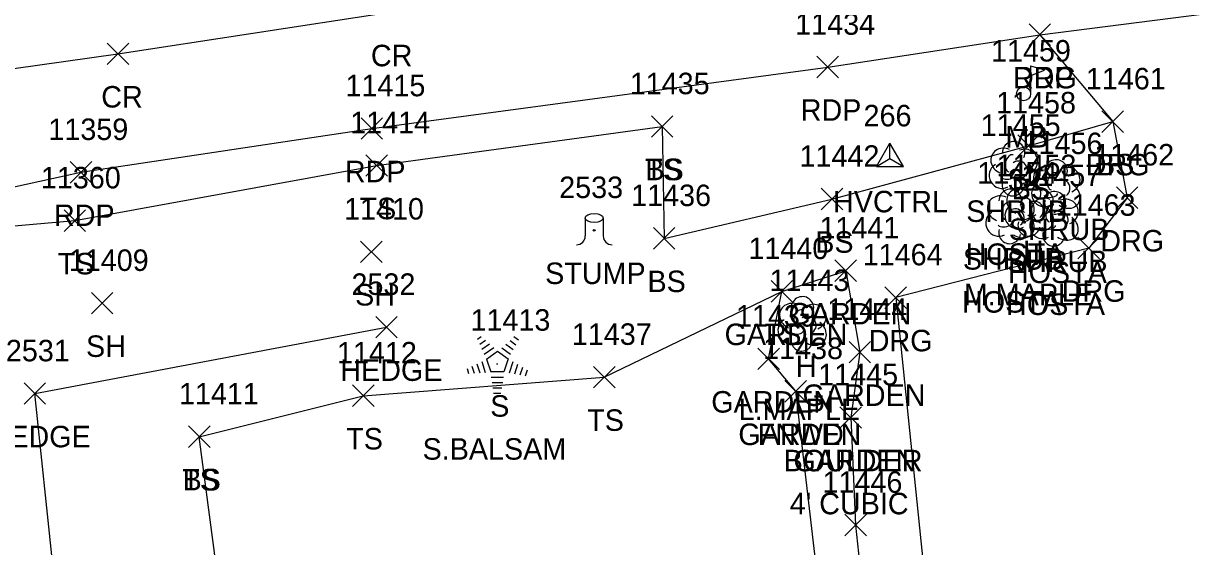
# Model space of a CAD drawing. Extents: x 1439173 to 1457902, y 641926 to 659889.
# Drawn here: x 1448034.3 to 1448144, y 648427.5 to 648476.1 of the extents above; entities that cross this region are included whole.
import ezdxf

# ---------------------------------------------------------------- set-up
doc = ezdxf.new("R2010")
doc.units = 0
for name, color, linetype in [('C_A', 7, 'Continuous'), ('C_I', 7, 'Continuous'), ('CPSM', 7, 'Continuous'), ('L_A', 7, 'Continuous'), ('L_C', 7, 'Continuous'), ('L_I', 7, 'Continuous'), ('L_TIC', 7, 'Continuous'), ('LAHR', 7, 'Continuous'), ('LAPB', 7, 'Continuous'), ('LELB', 7, 'Continuous'), ('LFNC', 7, 'Continuous'), ('LMB', 7, 'Continuous'), ('LSH', 7, 'Continuous'), ('LTC', 7, 'Continuous'), ('LTD', 7, 'Continuous'), ('LTS', 7, 'Continuous'), ('P_A', 7, 'Continuous'), ('P_I', 7, 'Continuous'), ('P_TIC', 7, 'Continuous'), ('PET', 7, 'Continuous'), ('PRC', 7, 'Continuous'), ('R_A', 7, 'Continuous'), ('R_I', 7, 'Continuous'), ('R_TIC', 7, 'Continuous'), ('RDG', 7, 'Continuous')]:
    doc.layers.add(name, color=color, linetype=linetype)

msp = doc.modelspace()

# ---------------------------------------------------------------- linework, layer by layer
at = {"layer": 'CPSM'}
for p, q in [((1448113.69, 648462.82), (1448114.94, 648464.98)), ((1448116.19, 648462.82), (1448114.94, 648464.98)), ((1448114.94, 648463.54), (1448114.94, 648464.98)), ((1448113.69, 648462.82), (1448114.94, 648463.54)), ((1448114.94, 648463.54), (1448114.94, 648463.54)), ((1448114.94, 648463.54), (1448116.19, 648462.82)), ((1448113.69, 648462.82), (1448116.19, 648462.82))]:
    msp.add_line(p, q, dxfattribs=at)
at = {"layer": 'L_TIC'}
for points in [[(1448134.68, 648465.98), (1448136.68, 648467.98)], [(1448136.68, 648465.98), (1448134.68, 648467.98)], [(1448092.73, 648465.53), (1448094.73, 648467.53)], [(1448094.73, 648465.53), (1448092.73, 648467.53)], [(1448092.73, 648465.53), (1448094.73, 648467.53)], [(1448094.73, 648465.53), (1448092.73, 648467.53)], [(1448126.84, 648463.74), (1448128.84, 648465.74)], [(1448128.84, 648463.74), (1448126.84, 648465.74)], [(1448066.14, 648461.9), (1448068.14, 648463.9)], [(1448068.14, 648461.9), (1448066.14, 648463.9)], [(1448108.54, 648458.78), (1448110.54, 648460.78)], [(1448110.54, 648458.78), (1448108.54, 648460.78)], [(1448038.04, 648456.77), (1448040.04, 648458.77)], [(1448040.04, 648456.77), (1448038.04, 648458.77)], [(1448092.92, 648455.12), (1448094.92, 648457.12)], [(1448094.92, 648455.12), (1448092.92, 648457.12)], [(1448065.65, 648453.87), (1448067.65, 648455.87)], [(1448067.65, 648453.87), (1448065.65, 648455.87)], [(1448109.82, 648452.11), (1448111.82, 648454.11)], [(1448111.82, 648452.11), (1448109.82, 648454.11)], [(1448103.87, 648450.19), (1448105.87, 648452.19)], [(1448105.87, 648450.19), (1448103.87, 648452.19)], [(1448103.87, 648450.19), (1448105.87, 648452.19)], [(1448105.87, 648450.19), (1448103.87, 648452.19)], [(1448040.59, 648449.09), (1448042.59, 648451.09)], [(1448042.59, 648449.09), (1448040.59, 648451.09)], [(1448067.06, 648446.86), (1448069.06, 648448.86)], [(1448069.06, 648446.86), (1448067.06, 648448.86)], [(1448111.13, 648444.53), (1448113.13, 648446.53)], [(1448113.13, 648444.53), (1448111.13, 648446.53)], [(1448102.64, 648443.91), (1448104.64, 648445.91)], [(1448104.64, 648443.91), (1448102.64, 648445.91)], [(1448087.34, 648442.21), (1448089.34, 648444.21)], [(1448089.34, 648442.21), (1448087.34, 648444.21)], [(1448034.31, 648440.68), (1448036.31, 648442.68)], [(1448036.31, 648440.68), (1448034.31, 648442.68)], [(1448105.16, 648440.89), (1448107.16, 648442.89)], [(1448107.16, 648440.89), (1448105.16, 648442.89)], [(1448105.16, 648440.89), (1448107.16, 648442.89)], [(1448107.16, 648440.89), (1448105.16, 648442.89)], [(1448064.9, 648440.48), (1448066.9, 648442.48)], [(1448066.9, 648440.48), (1448064.9, 648442.48)], [(1448110.28, 648438.45), (1448112.28, 648440.45)], [(1448112.28, 648438.45), (1448110.28, 648440.45)], [(1448110.28, 648438.45), (1448112.28, 648440.45)], [(1448112.28, 648438.45), (1448110.28, 648440.45)], [(1448049.63, 648436.67), (1448051.63, 648438.67)], [(1448051.63, 648436.67), (1448049.63, 648438.67)], [(1448049.63, 648436.67), (1448051.63, 648438.67)], [(1448051.63, 648436.67), (1448049.63, 648438.67)], [(1448110.74, 648428.45), (1448112.74, 648430.45)], [(1448112.74, 648428.45), (1448110.74, 648430.45)], [(1448110.74, 648428.45), (1448112.74, 648430.45)], [(1448112.74, 648428.45), (1448110.74, 648430.45)]]:
    msp.add_lwpolyline(points, dxfattribs=at)
at = {"layer": 'LAHR'}
msp.add_lwpolyline([(1448045.56, 648330.84), (1448041.78, 648365.81), (1448038.73, 648409.19), (1448035.31, 648441.68), (1448068.06, 648447.86)], dxfattribs=at)
at = {"layer": 'LAPB'}
msp.add_lwpolyline([(1448106.16, 648441.89), (1448103.64, 648444.91), (1448104.87, 648451.19), (1448110.82, 648453.11), (1448112.13, 648445.53), (1448111.28, 648439.45), (1448111.74, 648429.45), (1448113.13, 648416.42), (1448113.55, 648405.69), (1448115.74, 648397.19)], dxfattribs=at)
at = {"layer": 'LELB'}
for points in [[(1448093.73, 648466.53), (1448093.92, 648456.12), (1448109.54, 648459.78), (1448127.84, 648464.74), (1448135.68, 648466.98)], [(1447999.5, 648354.97), (1447994.24, 648389.99), (1447992.37, 648414.91), (1447990.78, 648425.37), (1447995.09, 648432.43), (1448006.49, 648443.55), (1448019.13, 648452.4), (1448025.27, 648456.57), (1448039.04, 648457.77), (1448067.14, 648462.9), (1448093.73, 648466.53)], [(1448050.63, 648437.67), (1448065.9, 648441.48), (1448088.34, 648443.21), (1448104.87, 648451.19)], [(1448072.98, 648323.42), (1448070.77, 648344.99), (1448064.65, 648374.92), (1448063.22, 648382.47), (1448055.38, 648401.83), (1448050.63, 648437.67)]]:
    msp.add_lwpolyline(points, dxfattribs=at)
at = {"layer": 'LFNC'}
msp.add_lwpolyline([(1448111.19, 648402.18), (1448109.15, 648416.35), (1448106.16, 648441.89)], dxfattribs=at)
at = {"layer": 'LMB'}
for p, q in [((1448128.03, 648472.17), (1448129.32, 648471.79)), ((1448128.04, 648469.58), (1448128.04, 648472.17)), ((1448128.04, 648471.27), (1448129.32, 648471.78)), ((1448127.38, 648469.57), (1448127.38, 648469.57))]:
    msp.add_line(p, q, dxfattribs=at)
msp.add_circle((1448127.38, 648469.57), 0.656, dxfattribs=at)
at = {"layer": 'LSH'}
for p, q in [((1448126.41, 648462.65), (1448126.41, 648462.65)), ((1448126.41, 648462.65), (1448126.41, 648462.65)), ((1448130.37, 648460.96), (1448130.37, 648460.96)), ((1448130.37, 648460.96), (1448130.37, 648460.96)), ((1448126.1, 648458.21), (1448126.1, 648458.21)), ((1448126.1, 648458.21), (1448126.1, 648458.21)), ((1448130.2, 648457.99), (1448130.2, 648457.99)), ((1448130.2, 648457.99), (1448130.2, 648457.99))]:
    msp.add_line(p, q, dxfattribs=at)
for centre in [(1448126.46, 648464.08), (1448130.41, 648462.39), (1448126.14, 648459.64), (1448130.24, 648459.43)]:
    msp.add_arc(centre, 1.05, 335.5272, 180.9563, dxfattribs=at)
for centre, major_axis, ratio, start_param, end_param in [((1448125.62, 648463.31), (1.21, -0.51), 0.895232, 1.570796, 4.712389), ((1448126.21, 648463.1), (-0.208, -0.792), 0.645439, 3.141593, 6.283185), ((1448127.46, 648463.23), (-1.14, -0.48), 0.949671, 1.570796, 4.712389), ((1448125.33, 648461.94), (0.58, -1.04), 0.959034, 3.141593, 6.283185), ((1448126.91, 648462.48), (-0.5, 0.667), 0.989748, 3.141593, 6.283185), ((1448127.41, 648461.81), (-1.09, 0.79), 0.841452, 1.570796, 4.712389), ((1448129.58, 648461.62), (1.21, -0.51), 0.895232, 1.570796, 4.712389), ((1448131.41, 648461.54), (-1.14, -0.48), 0.949671, 1.570796, 4.712389), ((1448126.41, 648461.15), (0.26, 1.06), 0.942809, 1.570796, 4.712389), ((1448125.96, 648461.9), (-0.625, -0.083), 0.423636, 0, 3.141593), ((1448130.16, 648461.42), (-0.208, -0.792), 0.645439, 3.141593, 6.283185), ((1448130.87, 648460.79), (-0.5, 0.667), 0.989748, 3.141593, 6.283185), ((1448125.3, 648458.87), (1.21, -0.51), 0.895232, 1.570796, 4.712389), ((1448129.28, 648460.25), (0.58, -1.04), 0.959034, 3.141593, 6.283185), ((1448129.91, 648460.21), (-0.625, -0.083), 0.423636, 0, 3.141593), ((1448131.37, 648460.13), (-1.09, 0.79), 0.841452, 1.570796, 4.712389), ((1448125.89, 648458.67), (-0.208, -0.792), 0.645439, 3.141593, 6.283185), ((1448127.14, 648458.79), (-1.14, -0.48), 0.949671, 1.570796, 4.712389), ((1448129.41, 648458.66), (1.21, -0.51), 0.895232, 1.570796, 4.712389), ((1448130.37, 648459.46), (0.26, 1.06), 0.942809, 1.570796, 4.712389), ((1448129.99, 648458.45), (-0.208, -0.792), 0.645439, 3.141593, 6.283185), ((1448131.24, 648458.58), (-1.14, -0.48), 0.949671, 1.570796, 4.712389), ((1448125.01, 648457.5), (0.58, -1.04), 0.959034, 3.141593, 6.283185), ((1448126.6, 648458.04), (-0.5, 0.667), 0.989748, 3.141593, 6.283185), ((1448127.1, 648457.37), (-1.09, 0.79), 0.841452, 1.570796, 4.712389), ((1448129.11, 648457.28), (0.58, -1.04), 0.959034, 3.141593, 6.283185), ((1448130.7, 648457.83), (-0.5, 0.667), 0.989748, 3.141593, 6.283185), ((1448131.2, 648457.16), (-1.09, 0.79), 0.841452, 1.570796, 4.712389), ((1448126.1, 648456.71), (0.26, 1.06), 0.942809, 1.570796, 4.712389), ((1448125.64, 648457.46), (-0.625, -0.083), 0.423636, 0, 3.141593), ((1448129.74, 648457.24), (-0.625, -0.083), 0.423636, 0, 3.141593), ((1448130.2, 648456.49), (0.26, 1.06), 0.942809, 1.570796, 4.712389)]:
    msp.add_ellipse(centre, major_axis=major_axis, ratio=ratio, start_param=start_param, end_param=end_param, dxfattribs=at)
at = {"layer": 'LTC'}
for p, q in [((1448076.53, 648446.74), (1448076.88, 648447)), ((1448076.74, 648446.27), (1448077.27, 648446.66)), ((1448076.95, 648445.81), (1448077.65, 648446.32)), ((1448077.16, 648445.34), (1448078.04, 648445.98)), ((1448079.18, 648446.28), (1448079.86, 648445.79)), ((1448079.56, 648446.63), (1448080.11, 648446.23)), ((1448079.93, 648446.98), (1448080.35, 648446.67)), ((1448077.38, 648444.89), (1448078.39, 648445.62)), ((1448077.38, 648444.89), (1448077.77, 648443.69)), ((1448078.39, 648445.62), (1448079.39, 648444.9)), ((1448078.81, 648445.93), (1448079.62, 648445.35)), ((1448079.39, 648444.9), (1448079, 648443.69)), ((1448075.56, 648444.02), (1448075.71, 648443.55)), ((1448076.02, 648444.23), (1448076.23, 648443.58)), ((1448076.47, 648444.45), (1448076.74, 648443.62)), ((1448076.93, 648444.67), (1448077.26, 648443.65)), ((1448079.83, 648444.63), (1448079.49, 648443.59)), ((1448080.27, 648444.37), (1448079.99, 648443.49)), ((1448080.72, 648444.12), (1448080.48, 648443.4)), ((1448081.16, 648443.87), (1448080.97, 648443.3)), ((1448079, 648443.69), (1448077.77, 648443.69)), ((1448078.96, 648443.19), (1448077.82, 648443.19)), ((1448078.88, 648442.69), (1448077.89, 648442.69)), ((1448078.79, 648442.19), (1448077.96, 648442.19)), ((1448078.71, 648441.69), (1448078.03, 648441.69))]:
    msp.add_line(p, q, dxfattribs=at)
at = {"layer": 'LTD'}
for p, q in [((1448127.89, 648458.9), (1448127.89, 648458.9)), ((1448127.89, 648458.9), (1448127.89, 648458.9)), ((1448106.74, 648448.22), (1448106.74, 648448.22)), ((1448106.74, 648448.22), (1448106.74, 648448.22))]:
    msp.add_line(p, q, dxfattribs=at)
for centre in [(1448127.93, 648460.33), (1448106.79, 648449.65)]:
    msp.add_arc(centre, 1.05, 335.5272, 180.9563, dxfattribs=at)
for centre, major_axis, ratio, start_param, end_param in [((1448127.1, 648459.56), (1.21, -0.51), 0.895232, 1.570796, 4.712389), ((1448128.93, 648459.48), (-1.14, -0.48), 0.949671, 1.570796, 4.712389), ((1448126.8, 648458.19), (0.58, -1.04), 0.959034, 3.141593, 6.283185), ((1448127.68, 648459.35), (-0.208, -0.792), 0.645439, 3.141593, 6.283185), ((1448128.39, 648458.73), (-0.5, 0.667), 0.989748, 3.141593, 6.283185), ((1448127.43, 648458.15), (-0.625, -0.083), 0.423636, 0, 3.141593), ((1448128.89, 648458.06), (-1.09, 0.79), 0.841452, 1.570796, 4.712389), ((1448127.89, 648457.4), (0.26, 1.06), 0.942809, 1.570796, 4.712389), ((1448105.95, 648448.88), (1.21, -0.51), 0.895232, 1.570796, 4.712389), ((1448106.53, 648448.67), (-0.208, -0.792), 0.645439, 3.141593, 6.283185), ((1448107.78, 648448.8), (-1.14, -0.48), 0.949671, 1.570796, 4.712389), ((1448105.66, 648447.51), (0.58, -1.04), 0.959034, 3.141593, 6.283185), ((1448107.24, 648448.05), (-0.5, 0.667), 0.989748, 3.141593, 6.283185), ((1448107.74, 648447.38), (-1.09, 0.79), 0.841452, 1.570796, 4.712389), ((1448106.28, 648447.47), (-0.625, -0.083), 0.423636, 0, 3.141593), ((1448106.74, 648446.72), (0.26, 1.06), 0.942809, 1.570796, 4.712389)]:
    msp.add_ellipse(centre, major_axis=major_axis, ratio=ratio, start_param=start_param, end_param=end_param, dxfattribs=at)
at = {"layer": 'LTS'}
for p, q in [((1448086.57, 648458.01), (1448086.57, 648456.35)), ((1448088.24, 648457.85), (1448088.24, 648458.01)), ((1448088.24, 648458.01), (1448088.24, 648456.35)), ((1448087.4, 648456.87), (1448087.4, 648456.87)), ((1448087.4, 648456.87), (1448087.4, 648456.87)), ((1448087.4, 648456.85), (1448087.4, 648456.85))]:
    msp.add_line(p, q, dxfattribs=at)
msp.add_circle((1448087.4, 648456.87), 0.0833, dxfattribs=at)
for centre, start, end in [((1448085.74, 648456.35), 270, 360), ((1448089.07, 648456.35), 180, 270)]:
    msp.add_arc(centre, 0.833, start, end, dxfattribs=at)
msp.add_ellipse((1448087.4, 648458.01), major_axis=(-0.833, 0), ratio=0.5, dxfattribs=at)
at = {"layer": 'P_TIC'}
for points in [[(1448127.9, 648474.07), (1448129.9, 648476.07)], [(1448129.9, 648474.07), (1448127.9, 648476.07)], [(1448042.06, 648472.29), (1448044.06, 648474.29)], [(1448044.06, 648472.29), (1448042.06, 648474.29)], [(1448108.14, 648471.06), (1448110.14, 648473.06)], [(1448110.14, 648471.06), (1448108.14, 648473.06)], [(1448065.7, 648465.34), (1448067.7, 648467.34)], [(1448067.7, 648465.34), (1448065.7, 648467.34)], [(1448038.61, 648461.27), (1448040.61, 648463.27)], [(1448040.61, 648461.27), (1448038.61, 648463.27)]]:
    msp.add_lwpolyline(points, dxfattribs=at)
at = {"layer": 'PET'}
msp.add_lwpolyline([(1447978.58, 648406.37), (1447977.89, 648417.75), (1447980.91, 648428.16), (1447987.09, 648439.01), (1448002.94, 648452.42), (1448017.91, 648457.54), (1448024.59, 648458.98), (1448039.61, 648462.27), (1448066.7, 648466.34), (1448109.14, 648472.06), (1448128.9, 648475.07), (1448159.55, 648479), (1448161.59, 648479.66), (1448188.81, 648483.56), (1448210.96, 648486.76), (1448242.78, 648491.04), (1448288.1, 648496.39)], dxfattribs=at)
at = {"layer": 'PRC'}
msp.add_lwpolyline([(1447970.56, 648463.48), (1447981.87, 648464.48), (1448009.33, 648468.53), (1448043.06, 648473.29), (1448068.17, 648477.13), (1448107.83, 648482.64), (1448151.74, 648489.28), (1448187.82, 648493.99), (1448208.33, 648496.94), (1448242.32, 648501.46), (1448287.99, 648507.17)], dxfattribs=at)
at = {"layer": 'R_TIC'}
for points in [[(1448127.9, 648474.07), (1448129.9, 648476.07)], [(1448129.9, 648474.07), (1448127.9, 648476.07)], [(1448134.68, 648465.98), (1448136.68, 648467.98)], [(1448136.68, 648465.98), (1448134.68, 648467.98)], [(1448136.03, 648458.9), (1448138.03, 648460.9)], [(1448138.03, 648458.9), (1448136.03, 648460.9)], [(1448132.44, 648454.22), (1448134.44, 648456.22)], [(1448134.44, 648454.22), (1448132.44, 648456.22)], [(1448114.47, 648449.61), (1448116.47, 648451.61)], [(1448116.47, 648449.61), (1448114.47, 648451.61)]]:
    msp.add_lwpolyline(points, dxfattribs=at)
at = {"layer": 'RDG'}
msp.add_lwpolyline([(1448128.9, 648475.07), (1448135.68, 648466.98), (1448137.03, 648459.9), (1448133.44, 648455.22), (1448115.47, 648450.61), (1448119.31, 648413.5), (1448130.02, 648412.86)], dxfattribs=at)

# ---------------------------------------------------------------- texts
at = {"layer": 'C_A'}
msp.add_text('HVCTRL', height=2, dxfattribs=at).set_placement((1448109.64, 648458.54))
at = {"layer": 'C_I'}
msp.add_text('266', height=2, dxfattribs=at).set_placement((1448112.48, 648466.54))
at = {"layer": 'L_A'}
for s, p in [('MB', (1448125.69, 648464.57)), ('TS', (1448092.14, 648461.53)), ('BS', (1448092.17, 648461.53)), ('BS', (1448134.12, 648461.98)), ('BS', (1448126.28, 648459.74)), ('TS', (1448065.55, 648457.9)), ('SHRUB', (1448122.04, 648457.65)), ('SHRUB', (1448126, 648455.96)), ('BS', (1448107.98, 648454.78)), ('H', (1448127.32, 648453.9)), ('TS', (1448037.45, 648452.77)), ('SHRUB', (1448121.73, 648453.21)), ('SHRUB', (1448125.83, 648452.99)), ('STUMP', (1448082.83, 648451.87)), ('BS', (1448092.36, 648451.12)), ('SH', (1448065.14, 648449.87)), ('GARDEN', (1448105.49, 648448.11)), ('GARDEN', (1448099.54, 648446.19)), ('TS', (1448103.28, 648446.19)), ('SH', (1448040.08, 648445.09)), ('HEDGE', (1448063.76, 648442.86)), ('H', (1448106.17, 648443.22)), ('GARDEN', (1448098.3, 648439.91)), ('GARDEN', (1448106.8, 648440.53)), ('S', (1448077.72, 648439.53)), ('TS', (1448086.75, 648438.21)), ('HEDGE', (1448031.01, 648436.68)), ('TS', (1448064.31, 648436.48)), ('GARDEN', (1448100.82, 648436.89)), ('FNWD', (1448102.62, 648436.89)), ('BOULDER', (1448105.04, 648434.45)), ('GARDEN', (1448105.95, 648434.45)), ('TS', (1448049.04, 648432.67)), ('BS', (1448049.07, 648432.67))]:
    msp.add_text(s, height=2, dxfattribs=at).set_placement(p)
at = {"layer": 'L_C'}
for s, p in [('32', (1448125.92, 648460.57)), ('HOSTA', (1448121.97, 648453.65)), ('HOSTA', (1448125.92, 648451.96)), ('M.MAPLE', (1448121.82, 648449.9)), ('HOSTA', (1448121.65, 648449.21)), ('HOSTA', (1448125.75, 648448.99)), ('L.MAPLE', (1448100.85, 648439.22)), ('S.BALSAM', (1448071.42, 648435.53)), ("4' CUBIC", (1448105.61, 648430.45))]:
    msp.add_text(s, height=2, dxfattribs=at).set_placement(p)
at = {"layer": 'L_I'}
for s, p in [('11459', (1448124.35, 648472.57)), ('11435', (1448090.71, 648469.53)), ('11435', (1448090.71, 648469.53)), ('11461', (1448133.18, 648469.98)), ('11458', (1448124.82, 648467.74)), ('11414', (1448064.68, 648465.9)), ('11455', (1448123.39, 648465.65)), ('11456', (1448127.29, 648463.96)), ('11442', (1448106.52, 648462.78)), ('11453', (1448124.86, 648461.9)), ('11360', (1448035.88, 648460.77)), ('11454', (1448123.07, 648461.21)), ('11457', (1448127.17, 648460.99)), ('2533', (1448084.14, 648459.87)), ('11436', (1448090.84, 648459.12)), ('11410', (1448064.11, 648457.87)), ('11441', (1448108.37, 648456.11)), ('11440', (1448101.76, 648454.19)), ('11440', (1448101.76, 648454.19)), ('11409', (1448038.48, 648453.09)), ('2532', (1448064.8, 648450.86)), ('11443', (1448103.72, 648451.22)), ('11444', (1448109.11, 648448.53)), ('11413', (1448075.88, 648447.53)), ('11439', (1448100.6, 648447.91)), ('11437', (1448085.32, 648446.21)), ('2531', (1448032.62, 648444.68)), ('11412', (1448063.45, 648444.48)), ('11438', (1448103.13, 648444.89)), ('11438', (1448103.13, 648444.89)), ('11445', (1448108.26, 648442.45)), ('11445', (1448108.26, 648442.45)), ('11411', (1448048.74, 648440.67)), ('11411', (1448048.74, 648440.67)), ('11446', (1448108.66, 648432.45)), ('11446', (1448108.66, 648432.45))]:
    msp.add_text(s, height=2, dxfattribs=at).set_placement(p)
at = {"layer": 'LTC'}
msp.add_text('.', height=1.04, rotation=270, dxfattribs=at).set_placement((1448078.28, 648444.63))
at = {"layer": 'P_A'}
for s, p in [('CR', (1448066.61, 648472.13)), ('RDP', (1448126.39, 648470.07)), ('CR', (1448041.5, 648468.29)), ('RDP', (1448106.63, 648467.06)), ('RDP', (1448064.18, 648461.34)), ('RDP', (1448037.1, 648457.27))]:
    msp.add_text(s, height=2, dxfattribs=at).set_placement(p)
at = {"layer": 'P_I'}
for s, p in [('11434', (1448106.12, 648475.06)), ('11415', (1448064.24, 648469.34)), ('11359', (1448036.58, 648465.27))]:
    msp.add_text(s, height=2, dxfattribs=at).set_placement(p)
at = {"layer": 'R_A'}
for p in [(1448126.39, 648470.07), (1448133.17, 648461.98), (1448134.52, 648454.9), (1448130.93, 648450.22), (1448112.96, 648445.61)]:
    msp.add_text('DRG', height=2, dxfattribs=at).set_placement(p)
at = {"layer": 'R_I'}
for s, p in [('11461', (1448133.18, 648469.98)), ('11462', (1448133.96, 648462.9)), ('11463', (1448130.37, 648458.22)), ('11464', (1448112.4, 648453.61))]:
    msp.add_text(s, height=2, dxfattribs=at).set_placement(p)

doc.saveas('drawing.dxf')
